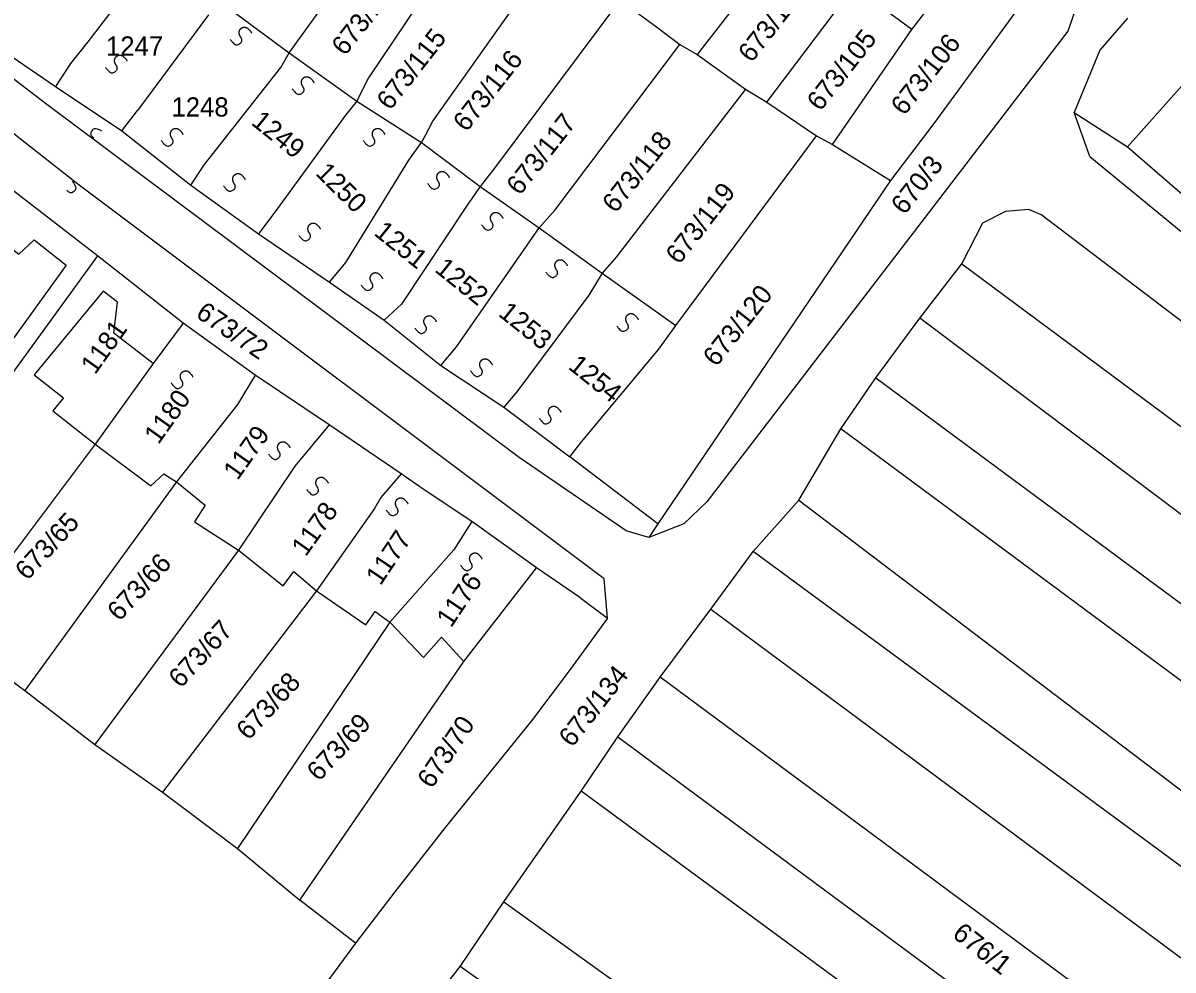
# Model space of a CAD drawing. Extents: x -581999 to -572728, y -1219553 to -1212032.
# Drawn here: x -577529.2 to -577409.5, y -1215188.7 to -1215090.1 of the extents above; entities that cross this region are included whole.
import ezdxf

# ---------------------------------------------------------------- set-up
doc = ezdxf.new("R2010")
doc.units = 0
for name, color, linetype in [('Vrstva 1', 7, 'Continuous'), ('Vrstva 2', 7, 'Continuous'), ('Vrstva 6', 7, 'Continuous')]:
    doc.layers.add(name, color=color, linetype=linetype)

msp = doc.modelspace()

# ---------------------------------------------------------------- linework, layer by layer
at = {"layer": 'Vrstva 1'}
for p, q in [((-577501.492, -1215093.221), (-577488.097, -1215074.653)), ((-577516.877, -1215084.807), (-577522.451, -1215092.073)), ((-577508.682, -1215087.912), (-577501.492, -1215093.221)), ((-577414.224, -1215089.606), (-577417.112, -1215092.943)), ((-577522.451, -1215092.073), (-577524.252, -1215094.353)), ((-577417.112, -1215092.943), (-577419.787, -1215099.422)), ((-577502.359, -1215094.768), (-577501.492, -1215093.221)), ((-577501.492, -1215093.221), (-577494.455, -1215098.244)), ((-577524.252, -1215094.353), (-577525.835, -1215096.718)), ((-577494.455, -1215098.244), (-577487.723, -1215102.549)), ((-577487.723, -1215102.549), (-577481.604, -1215107.141)), ((-577481.604, -1215107.141), (-577475.484, -1215111.446)), ((-577475.484, -1215111.446), (-577468.906, -1215116.181)), ((-577468.906, -1215116.181), (-577461.256, -1215121.634)), ((-577463.025, -1215124.074), (-577461.256, -1215121.634)), ((-577463.138, -1215142.276), (-577464.051, -1215143.693))]:
    msp.add_line(p, q, dxfattribs=at)
for points in [[(-577468.366, -1215152.089), (-577468.704, -1215147.994), (-577523.492, -1215106.889), (-577562.025, -1215076.592), (-577603.116, -1215044.7), (-577656.7, -1215006.145), (-577660.535, -1215010.928), (-577662.179, -1215009.511)], [(-577458.025, -1215139.972), (-577460.399, -1215142.276), (-577464.051, -1215143.693), (-577466.426, -1215142.984), (-577477.566, -1215135.366), (-577526.874, -1215098.513), (-577601.076, -1215041.539)], [(-577481.685, -1215078.618), (-577493.176, -1215095.735)], [(-577449.441, -1215081.049), (-577459.032, -1215093.407)], [(-577420.435, -1215082.121), (-577424.826, -1215087.45), (-577434.389, -1215100.587), (-577438.915, -1215106.531)], [(-577486.527, -1215100.347), (-577474.504, -1215083.34)], [(-577418.609, -1215085.665), (-577420.435, -1215090.98), (-577458.025, -1215139.972)], [(-577451.772, -1215098.371), (-577442.733, -1215086.348)], [(-577436.682, -1215090.809), (-577442.733, -1215086.348)], [(-577467.215, -1215087.954), (-577480.108, -1215105.218)], [(-577436.682, -1215090.809), (-577434.097, -1215087.381)], [(-577509.904, -1215089.263), (-577517.29, -1215099.243)], [(-577465.59, -1215088.807), (-577463.275, -1215090.528)], [(-577463.275, -1215090.528), (-577460.83, -1215092.341)], [(-577533.656, -1215091.398), (-577525.835, -1215096.718)], [(-577444.93, -1215102.775), (-577436.682, -1215090.809)], [(-577473.801, -1215109.574), (-577460.83, -1215092.341)], [(-577460.83, -1215092.341), (-577459.032, -1215093.407)], [(-577459.032, -1215093.407), (-577453.985, -1215097.023)], [(-577510.322, -1215104.841), (-577502.359, -1215094.768)], [(-577493.176, -1215095.735), (-577493.271, -1215095.877), (-577494.455, -1215098.244), (-577495.65, -1215099.729)], [(-577408.545, -1215096.623), (-577414.226, -1215103.028)], [(-577525.835, -1215096.718), (-577518.914, -1215101.33)], [(-577453.985, -1215097.023), (-577467.466, -1215114.509)], [(-577453.985, -1215097.023), (-577451.772, -1215098.371)], [(-577451.772, -1215098.371), (-577446.618, -1215101.881)], [(-577518.914, -1215101.33), (-577517.29, -1215099.243)], [(-577495.65, -1215099.729), (-577502.987, -1215109.806)], [(-577418.143, -1215104.029), (-577419.787, -1215099.422)], [(-577419.787, -1215099.422), (-577414.226, -1215103.028)], [(-577518.914, -1215101.33), (-577511.722, -1215106.998)], [(-577487.371, -1215101.933), (-577486.527, -1215100.347)], [(-577489.041, -1215104.395), (-577487.723, -1215102.549), (-577487.371, -1215101.933)], [(-577461.256, -1215121.634), (-577446.618, -1215101.881)], [(-577446.618, -1215101.881), (-577444.93, -1215102.775)], [(-577444.93, -1215102.775), (-577438.915, -1215106.531)], [(-577414.226, -1215103.028), (-577406.008, -1215110.115)], [(-577511.722, -1215106.998), (-577510.322, -1215104.841)], [(-577495.613, -1215115.065), (-577489.041, -1215104.395)], [(-577418.143, -1215104.029), (-577389.858, -1215127.287), (-577381.778, -1215133.884), (-577323.721, -1215178.16), (-577322.196, -1215179.466)], [(-577480.108, -1215105.218), (-577481.604, -1215107.141), (-577482.782, -1215108.834)], [(-577521.457, -1215114.361), (-577530.925, -1215107.032)], [(-577511.722, -1215106.998), (-577504.698, -1215112.068)], [(-577438.915, -1215106.531), (-577463.138, -1215142.276)], [(-577482.782, -1215108.834), (-577482.902, -1215108.996), (-577489.804, -1215119.387)], [(-577476.804, -1215113.351), (-577475.484, -1215111.446), (-577473.801, -1215109.574)], [(-577431.474, -1215115.191), (-577429.283, -1215110.939), (-577426.909, -1215109.698), (-577424.535, -1215109.521), (-577423.256, -1215110.053)], [(-577534.345, -1215110.542), (-577529.65, -1215114.185), (-577528.04, -1215112.697), (-577524.723, -1215115.338), (-577531.179, -1215124.287), (-577534.374, -1215121.772), (-577535.739, -1215123.636), (-577540.875, -1215119.765)], [(-577502.987, -1215109.806), (-577504.698, -1215112.068)], [(-577300.768, -1215204.534), (-577317.65, -1215190.387), (-577375.626, -1215146.268), (-577423.256, -1215110.053)], [(-577504.698, -1215112.068), (-577497.296, -1215117.103)], [(-577484.074, -1215123.847), (-577476.804, -1215113.351)], [(-577521.457, -1215114.361), (-577545.457, -1215147.398)], [(-577512.526, -1215121.372), (-577521.457, -1215114.361)], [(-577467.466, -1215114.509), (-577468.906, -1215116.181), (-577470.307, -1215118.449)], [(-577497.296, -1215117.103), (-577495.613, -1215115.065)], [(-577435.857, -1215120.861), (-577431.474, -1215115.191)], [(-577431.474, -1215115.191), (-577321.671, -1215196.735)], [(-577515.668, -1215125.583), (-577519.764, -1215122.424), (-577519.379, -1215119.18), (-577520.853, -1215118.049), (-577528.048, -1215126.743), (-577524.976, -1215129.133), (-577526.093, -1215130.5), (-577521.695, -1215133.965)], [(-577497.296, -1215117.103), (-577491.624, -1215121.072)], [(-577470.307, -1215118.449), (-577477.783, -1215128.523)], [(-577489.804, -1215119.387), (-577491.624, -1215121.072)], [(-577512.526, -1215121.372), (-577515.668, -1215125.583)], [(-577505.041, -1215126.786), (-577512.526, -1215121.372)], [(-577491.624, -1215121.072), (-577485.706, -1215125.781)], [(-577440.423, -1215127.062), (-577435.857, -1215120.861)], [(-577320.787, -1215207.349), (-577435.857, -1215120.861)], [(-577485.706, -1215125.781), (-577484.074, -1215123.847)], [(-577471.052, -1215133.722), (-577463.025, -1215124.074)], [(-577515.668, -1215125.583), (-577521.695, -1215133.965)], [(-577485.706, -1215125.781), (-577479.136, -1215130.107)], [(-577505.041, -1215126.786), (-577506.877, -1215129.845)], [(-577497.334, -1215131.977), (-577505.041, -1215126.786)], [(-577444.075, -1215132.377), (-577440.423, -1215127.062)], [(-577440.423, -1215127.062), (-577388.73, -1215165.31), (-577326.044, -1215212.77)], [(-577477.783, -1215128.523), (-577479.136, -1215130.107)], [(-577506.877, -1215129.845), (-577513.234, -1215137.888)], [(-577479.136, -1215130.107), (-577472.292, -1215135.276)], [(-577497.334, -1215131.977), (-577500.923, -1215136.277)], [(-577489.849, -1215137.053), (-577497.334, -1215131.977)], [(-577448.458, -1215139.818), (-577444.075, -1215132.377)], [(-577330.598, -1215217.854), (-577399.612, -1215165.303), (-577444.075, -1215132.377)], [(-577472.292, -1215135.276), (-577471.052, -1215133.722)], [(-577521.695, -1215133.965), (-577536.704, -1215153.978)], [(-577521.695, -1215133.965), (-577515.895, -1215138.299), (-577514.533, -1215137.058), (-577513.234, -1215137.888)], [(-577463.138, -1215142.276), (-577472.292, -1215135.276)], [(-577500.923, -1215136.277), (-577506.784, -1215144.996)], [(-577489.849, -1215137.053), (-577491.961, -1215139.529)], [(-577487.428, -1215138.745), (-577489.849, -1215137.053)], [(-577513.234, -1215137.888), (-577528.998, -1215159.615)], [(-577513.234, -1215137.888), (-577510.233, -1215140.329), (-577511.351, -1215142.069), (-577506.784, -1215144.996)], [(-577491.961, -1215139.529), (-577492.605, -1215140.682)], [(-577482.475, -1215142.017), (-577487.428, -1215138.745)], [(-577492.605, -1215140.682), (-577498.659, -1215149.252)], [(-577453.207, -1215145.134), (-577448.458, -1215139.818)], [(-577448.458, -1215139.818), (-577322.598, -1215235.344)], [(-577482.475, -1215142.017), (-577484.342, -1215144.96)], [(-577479.174, -1215144.385), (-577482.475, -1215142.017)], [(-577475.763, -1215146.864), (-577479.174, -1215144.385)], [(-577506.784, -1215144.996), (-577521.735, -1215165.248)], [(-577506.784, -1215144.996), (-577502.137, -1215148.738), (-577501.021, -1215147.247), (-577498.659, -1215149.252)], [(-577484.342, -1215144.96), (-577491.028, -1215152.494)], [(-577457.59, -1215151.158), (-577453.207, -1215145.134)], [(-577326.319, -1215239.508), (-577351.684, -1215219.899), (-577453.207, -1215145.134)], [(-577483.299, -1215156.62), (-577475.763, -1215146.864)], [(-577471.121, -1215150.026), (-577475.763, -1215146.864)], [(-577498.659, -1215149.252), (-577514.689, -1215170.208)], [(-577498.659, -1215149.252), (-577493.528, -1215152.781), (-577492.535, -1215151.414), (-577491.028, -1215152.494)], [(-577471.121, -1215150.026), (-577468.366, -1215152.089)], [(-577462.886, -1215158.245), (-577457.59, -1215151.158)], [(-577457.59, -1215151.158), (-577356.931, -1215225.862), (-577330.999, -1215246.861)], [(-577491.028, -1215152.494), (-577506.876, -1215176.065)], [(-577468.366, -1215152.089), (-577472.257, -1215157.431), (-577476.259, -1215162.774), (-577485.258, -1215173.9), (-577490.481, -1215180.576), (-577494.593, -1215185.918)], [(-577491.028, -1215152.494), (-577487.505, -1215156.185), (-577485.646, -1215154.075), (-577483.299, -1215156.62)], [(-577536.704, -1215153.978), (-577528.998, -1215159.615)], [(-577500.388, -1215181.468), (-577483.299, -1215156.62)], [(-577467.269, -1215164.446), (-577462.886, -1215158.245)], [(-577405.542, -1215200.767), (-577462.886, -1215158.245)], [(-577528.998, -1215159.615), (-577521.735, -1215165.248)], [(-577471.104, -1215170.116), (-577467.269, -1215164.446)], [(-577467.269, -1215164.446), (-577410.108, -1215206.791)], [(-577521.735, -1215165.248), (-577514.689, -1215170.208)], [(-577514.689, -1215170.208), (-577506.876, -1215176.065)], [(-577479.139, -1215181.632), (-577471.104, -1215170.116)], [(-577344.148, -1215263.515), (-577471.104, -1215170.116)], [(-577506.876, -1215176.065), (-577500.388, -1215181.468)], [(-577494.593, -1215185.918), (-577500.388, -1215181.468)], [(-577483.705, -1215188.365), (-577479.139, -1215181.632)], [(-577479.139, -1215181.632), (-577394.809, -1215242.311), (-577385.428, -1215249.18)], [(-577494.593, -1215185.918), (-577517.432, -1215216.995), (-577529.183, -1215233.12)], [(-577486.433, -1215193.145), (-577486.444, -1215191.908), (-577483.705, -1215188.365)], [(-577389.534, -1215255.424), (-577483.705, -1215188.365)]]:
    msp.add_lwpolyline(points, dxfattribs=at)
at = {"layer": 'Vrstva 6'}
for points, degree in [([(-577507.652, -1215091.814), (-577507.172, -1215092.521), (-577506.478, -1215092.21), (-577506.401, -1215091.81), (-577506.637, -1215091.465), (-577506.722, -1215091.133), (-577506.64, -1215090.843), (-577506.496, -1215090.663), (-577506.26, -1215090.535), (-577505.895, -1215090.571), (-577505.468, -1215091.01), (-577505.413, -1215091.183)], 2), ([(-577520.62, -1215094.729), (-577520.14, -1215095.436), (-577519.446, -1215095.125), (-577519.369, -1215094.725), (-577519.605, -1215094.38), (-577519.69, -1215094.048), (-577519.608, -1215093.758), (-577519.464, -1215093.578), (-577519.228, -1215093.45), (-577518.863, -1215093.486), (-577518.436, -1215093.925), (-577518.381, -1215094.098)], 2), ([(-577501.168, -1215096.972), (-577500.688, -1215097.679), (-577499.994, -1215097.368), (-577499.917, -1215096.968), (-577500.153, -1215096.623), (-577500.238, -1215096.291), (-577500.156, -1215096.001), (-577500.012, -1215095.821), (-577499.776, -1215095.693), (-577499.411, -1215095.729), (-577498.984, -1215096.168), (-577498.929, -1215096.341)], 2), ([(-577520.996, -1215101.382), (-577521.717, -1215100.923), (-577522.231, -1215101.484), (-577522.144, -1215101.876), (-577521.916, -1215102.024), (-577521.825, -1215102.103)], 3), ([(-577514.807, -1215102.354), (-577514.327, -1215103.061), (-577513.633, -1215102.75), (-577513.556, -1215102.35), (-577513.792, -1215102.005), (-577513.877, -1215101.673), (-577513.795, -1215101.383), (-577513.651, -1215101.203), (-577513.415, -1215101.075), (-577513.05, -1215101.111), (-577512.623, -1215101.55), (-577512.568, -1215101.723)], 2), ([(-577493.79, -1215102.354), (-577493.31, -1215103.061), (-577492.616, -1215102.75), (-577492.539, -1215102.35), (-577492.775, -1215102.005), (-577492.86, -1215101.673), (-577492.778, -1215101.383), (-577492.634, -1215101.203), (-577492.398, -1215101.075), (-577492.033, -1215101.111), (-577491.606, -1215101.55), (-577491.551, -1215101.723)], 2), ([(-577508.323, -1215107.063), (-577507.843, -1215107.77), (-577507.149, -1215107.459), (-577507.072, -1215107.059), (-577507.308, -1215106.714), (-577507.393, -1215106.382), (-577507.311, -1215106.092), (-577507.167, -1215105.912), (-577506.931, -1215105.784), (-577506.566, -1215105.82), (-577506.139, -1215106.259), (-577506.084, -1215106.432)], 2), ([(-577487.082, -1215106.839), (-577486.602, -1215107.546), (-577485.908, -1215107.235), (-577485.831, -1215106.835), (-577486.067, -1215106.49), (-577486.152, -1215106.158), (-577486.07, -1215105.868), (-577485.926, -1215105.688), (-577485.69, -1215105.56), (-577485.325, -1215105.596), (-577484.898, -1215106.035), (-577484.843, -1215106.208)], 2), ([(-577524.093, -1215106.594), (-577523.507, -1215107.217), (-577523.962, -1215107.826), (-577524.363, -1215107.814), (-577524.551, -1215107.616), (-577524.645, -1215107.542)], 3), ([(-577500.497, -1215112.221), (-577500.017, -1215112.928), (-577499.323, -1215112.617), (-577499.246, -1215112.217), (-577499.482, -1215111.872), (-577499.567, -1215111.54), (-577499.485, -1215111.25), (-577499.341, -1215111.07), (-577499.105, -1215110.942), (-577498.74, -1215110.978), (-577498.313, -1215111.417), (-577498.258, -1215111.59)], 2), ([(-577481.493, -1215111.1), (-577481.013, -1215111.807), (-577480.319, -1215111.496), (-577480.242, -1215111.096), (-577480.478, -1215110.751), (-577480.563, -1215110.419), (-577480.481, -1215110.129), (-577480.337, -1215109.949), (-577480.101, -1215109.821), (-577479.736, -1215109.857), (-577479.309, -1215110.296), (-577479.254, -1215110.469)], 2), ([(-577474.785, -1215116.033), (-577474.305, -1215116.74), (-577473.611, -1215116.429), (-577473.534, -1215116.029), (-577473.77, -1215115.684), (-577473.855, -1215115.352), (-577473.773, -1215115.062), (-577473.629, -1215114.882), (-577473.393, -1215114.754), (-577473.028, -1215114.79), (-577472.601, -1215115.229), (-577472.546, -1215115.402)], 2), ([(-577494.013, -1215117.379), (-577493.533, -1215118.086), (-577492.839, -1215117.775), (-577492.762, -1215117.375), (-577492.998, -1215117.03), (-577493.083, -1215116.698), (-577493.001, -1215116.408), (-577492.857, -1215116.228), (-577492.621, -1215116.1), (-577492.256, -1215116.136), (-577491.829, -1215116.575), (-577491.774, -1215116.748)], 2), ([(-577467.407, -1215121.64), (-577466.927, -1215122.347), (-577466.233, -1215122.036), (-577466.156, -1215121.636), (-577466.392, -1215121.291), (-577466.477, -1215120.959), (-577466.395, -1215120.669), (-577466.251, -1215120.489), (-577466.015, -1215120.361), (-577465.65, -1215120.397), (-577465.223, -1215120.836), (-577465.168, -1215121.009)], 2), ([(-577488.424, -1215121.864), (-577487.944, -1215122.571), (-577487.25, -1215122.26), (-577487.173, -1215121.86), (-577487.409, -1215121.515), (-577487.494, -1215121.183), (-577487.412, -1215120.893), (-577487.268, -1215120.713), (-577487.032, -1215120.585), (-577486.667, -1215120.621), (-577486.24, -1215121.06), (-577486.185, -1215121.233)], 2), ([(-577482.611, -1215126.349), (-577482.131, -1215127.056), (-577481.437, -1215126.745), (-577481.36, -1215126.345), (-577481.596, -1215126), (-577481.681, -1215125.668), (-577481.599, -1215125.378), (-577481.455, -1215125.198), (-577481.219, -1215125.07), (-577480.854, -1215125.106), (-577480.427, -1215125.545), (-577480.372, -1215125.718)], 2), ([(-577513.777, -1215127.601), (-577513.297, -1215128.308), (-577512.603, -1215127.997), (-577512.526, -1215127.597), (-577512.762, -1215127.252), (-577512.847, -1215126.92), (-577512.765, -1215126.63), (-577512.621, -1215126.45), (-577512.385, -1215126.322), (-577512.02, -1215126.358), (-577511.593, -1215126.797), (-577511.538, -1215126.97)], 2), ([(-577475.456, -1215131.283), (-577474.976, -1215131.99), (-577474.282, -1215131.679), (-577474.205, -1215131.279), (-577474.441, -1215130.934), (-577474.526, -1215130.602), (-577474.444, -1215130.312), (-577474.3, -1215130.132), (-577474.064, -1215130.004), (-577473.699, -1215130.04), (-577473.272, -1215130.479), (-577473.217, -1215130.652)], 2), ([(-577503.654, -1215134.985), (-577503.174, -1215135.692), (-577502.48, -1215135.381), (-577502.403, -1215134.981), (-577502.639, -1215134.636), (-577502.724, -1215134.304), (-577502.642, -1215134.014), (-577502.498, -1215133.834), (-577502.262, -1215133.706), (-577501.897, -1215133.742), (-577501.47, -1215134.181), (-577501.415, -1215134.354)], 2), ([(-577499.666, -1215138.677), (-577499.186, -1215139.384), (-577498.492, -1215139.073), (-577498.415, -1215138.673), (-577498.651, -1215138.328), (-577498.736, -1215137.996), (-577498.654, -1215137.706), (-577498.51, -1215137.526), (-577498.274, -1215137.398), (-577497.909, -1215137.434), (-577497.482, -1215137.873), (-577497.427, -1215138.046)], 2), ([(-577491.383, -1215140.831), (-577490.903, -1215141.538), (-577490.209, -1215141.227), (-577490.132, -1215140.827), (-577490.368, -1215140.482), (-577490.453, -1215140.15), (-577490.371, -1215139.86), (-577490.227, -1215139.68), (-577489.991, -1215139.552), (-577489.626, -1215139.588), (-577489.199, -1215140.027), (-577489.144, -1215140.2)], 2), ([(-577483.663, -1215146.563), (-577483.183, -1215147.27), (-577482.489, -1215146.959), (-577482.412, -1215146.559), (-577482.648, -1215146.214), (-577482.733, -1215145.882), (-577482.651, -1215145.592), (-577482.507, -1215145.412), (-577482.271, -1215145.284), (-577481.906, -1215145.32), (-577481.479, -1215145.759), (-577481.424, -1215145.932)], 2)]:
    msp.add_open_spline(points, degree=degree, dxfattribs=at)

# ---------------------------------------------------------------- texts
at = {"layer": 'Vrstva 2'}
for s, rotation, p in [('673/114', 51.89165, (-577495.688, -1215093.631)), ('673/125', 51.89165, (-577453.361, -1215094.344)), ('673/115', 51.89165, (-577490.99, -1215099.31)), ('673/105', 51.89165, (-577446.206, -1215099.401)), ('673/106', 51.89165, (-577437.466, -1215099.857)), ('673/116', 51.89165, (-577483.04, -1215101.555)), ('1249', 321.18501, (-577505.553, -1215100.62)), ('673/117', 51.89165, (-577477.479, -1215108.164)), ('673/118', 51.89165, (-577467.509, -1215110.01)), ('1250', 315.30956, (-577498.856, -1215105.852)), ('670/3', 51.89165, (-577437.445, -1215110.188)), ('673/119', 51.89165, (-577460.906, -1215115.359)), ('1251', 321.29296, (-577492.774, -1215112.125)), ('1252', 321.29296, (-577486.453, -1215115.937)), ('673/120', 51.89165, (-577457.027, -1215126.01)), ('673/72', 325.81851, (-577511.336, -1215120.668)), ('1253', 321.29296, (-577479.825, -1215120.535)), ('1181', 54.59048, (-577521.698, -1215126.818)), ('1254', 321.29296, (-577472.555, -1215126.046)), ('1180', 54.59048, (-577515.102, -1215134.078)), ('1179', 54.59048, (-577506.871, -1215137.823)), ('1178', 54.59048, (-577499.77, -1215145.767)), ('673/65', 47.37091, (-577528.751, -1215148.259)), ('1177', 56.17479, (-577491.996, -1215148.786)), ('673/66', 47.37091, (-577519.164, -1215152.509)), ('1176', 56.17479, (-577484.645, -1215153.172)), ('673/67', 47.37091, (-577512.775, -1215159.47)), ('673/134', 51.89165, (-577472.032, -1215165.636)), ('673/68', 47.37091, (-577505.723, -1215164.898)), ('673/69', 47.37091, (-577498.389, -1215169.185)), ('673/70', 56.17479, (-577486.645, -1215169.94)), ('676/1', 321.79374, (-577432.581, -1215185.21))]:
    msp.add_text(s, height=2, rotation=rotation, dxfattribs=at).set_placement(p)
for s, p in [('1247', (-577520.564, -1215093.513)), ('1248', (-577513.747, -1215099.86))]:
    msp.add_text(s, height=2, dxfattribs=at).set_placement(p)

doc.saveas('drawing.dxf')
